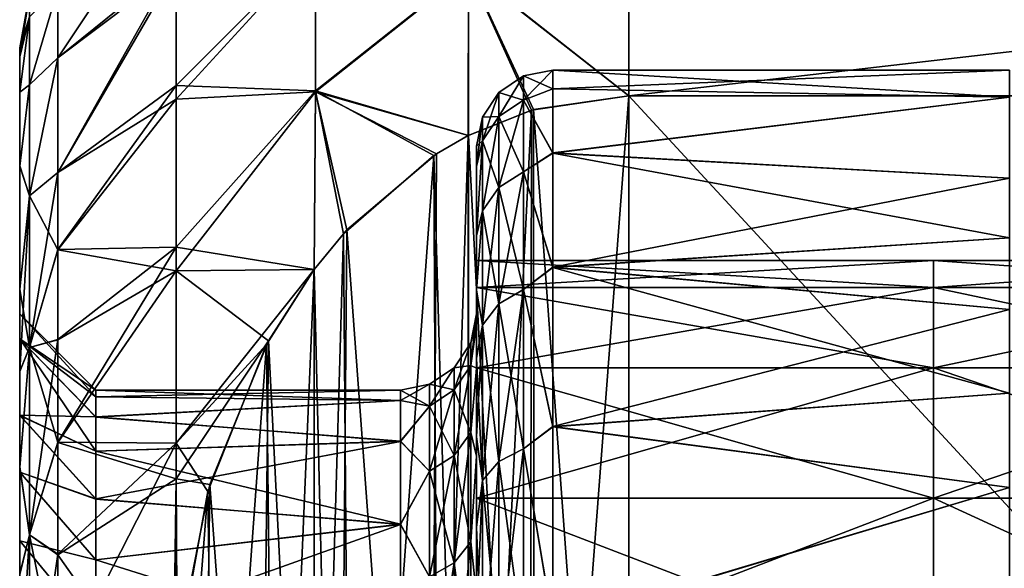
# Model space of a CAD drawing. Header units: metres. Extents: x -62 to 300, y -109 to 109.
# Tile 433 of 656: x -41.24 to -34.77, y 83.53 to 87.13. Entities that reach past the tile are written whole.
import ezdxf

# ---------------------------------------------------------------- set-up
doc = ezdxf.new("R2010")
doc.units = ezdxf.units.M
doc.layers.add('solid_500635', color=7, linetype='CONTINUOUS')

msp = doc.modelspace()

# ---------------------------------------------------------------- linework, layer by layer
at = {"layer": 'solid_500635'}
for points in [[(-40.211205, 88.045845, -4.612497), (-40.989399, 87.333046, -4.694943), (-40.989399, 86.88076, -3.182225)], [(-40.211205, 87.507469, -2.822659), (-40.211205, 88.045845, -4.612497), (-40.989399, 86.88076, -3.182225)], [(-39.297558, 87.615608, -1.726455), (-40.211205, 87.507469, -2.822659), (-40.211205, 86.698158, -1.137911)], [(-39.297558, 87.615608, -1.726455), (-40.211205, 86.698158, -1.137911), (-39.297558, 86.662933, -0.078746)], [(-39.297558, 87.608871, -12.626945), (-40.211205, 86.608192, -13.353989), (-40.211205, 87.467072, -11.619503)], [(-39.297558, 86.657768, -14.268207), (-40.211205, 86.608192, -13.353989), (-39.297558, 87.608871, -12.626945)], [(-39.297558, 87.615608, -1.726455), (-39.297558, 86.662933, -0.078746), (-38.291553, 87.459404, -0.722275)], [(-39.297558, 86.657768, -14.268207), (-39.297558, 87.608871, -12.626945), (-38.291553, 87.455765, -13.623435)], [(-38.291553, 87.455765, -13.623435), (-37.239399, 87.558327, -13.669705), (-37.239399, 86.630127, -15.062011)], [(-38.291553, 87.459404, -0.722275), (-37.239399, 86.630127, 0.722599), (-37.239399, 87.558327, -0.669705)], [(-29.239401, 86.630127, -15.062011), (-37.239399, 86.630127, -15.062011), (-37.239399, 87.558327, -13.669705)], [(-29.239401, 87.558327, -13.669705), (-29.239401, 86.630127, -15.062011), (-37.239399, 87.558327, -13.669705)], [(-29.239401, 87.558327, -0.669705), (-37.239399, 87.558327, -0.669705), (-37.239399, 86.630127, 0.722599)], [(-29.239401, 86.630127, 0.722599), (-29.239401, 87.558327, -0.669705), (-37.239399, 86.630127, 0.722599)], [(-40.211205, 87.507469, -2.822659), (-40.989399, 86.88076, -3.182225), (-40.989399, 86.128471, -1.579207)], [(-40.211205, 86.698158, -1.137911), (-40.211205, 87.507469, -2.822659), (-40.989399, 86.128471, -1.579207)], [(-40.989399, 86.12645, -12.763758), (-40.211205, 87.467072, -11.619503), (-40.211205, 86.608192, -13.353989)], [(-40.989399, 86.879631, -11.160194), (-40.989399, 87.332558, -9.64665), (-40.211205, 87.467072, -11.619503)], [(-40.989399, 86.12645, -12.763758), (-40.989399, 86.879631, -11.160194), (-40.211205, 87.467072, -11.619503)], [(-39.297558, 86.662933, -0.078746), (-38.292244, 86.370621, 0.872426), (-38.291553, 87.459404, -0.722275)], [(-39.297558, 86.657768, -14.268207), (-38.291553, 87.455765, -13.623435), (-38.293697, 86.370476, -15.211919)], [(-37.878365, 86.536827, -15.115875), (-38.293697, 86.370476, -15.211919), (-38.291553, 87.455765, -13.623435)], [(-38.291553, 87.459404, -0.722275), (-38.292244, 86.370621, 0.872426), (-37.865692, 86.540001, 0.774636)], [(-38.291553, 87.459404, -0.722275), (-37.865692, 86.540001, 0.774636), (-37.239399, 86.630127, 0.722599)], [(-37.878365, 86.536827, -15.115875), (-38.291553, 87.455765, -13.623435), (-37.239399, 86.630127, -15.062011)], [(-41.174816, 87.299301, -7.169705), (-41.239399, 86.945755, -7.169705), (-41.239399, 86.885826, -6.046304)], [(-41.174816, 87.149292, -8.980131), (-41.239399, 86.945755, -7.169705), (-41.174816, 87.299301, -7.169705)], [(-41.174816, 87.299301, -7.169705), (-41.239399, 86.885826, -6.046304), (-41.174816, 87.149292, -5.35928)], [(-41.174816, 86.703331, -3.598237), (-40.989399, 86.88076, -3.182225), (-40.989399, 87.333046, -4.694943)], [(-41.174816, 87.149292, -5.35928), (-41.174816, 86.703331, -3.598237), (-40.989399, 87.333046, -4.694943)], [(-41.174816, 86.703331, -10.741174), (-40.989399, 87.332558, -9.64665), (-40.989399, 86.879631, -11.160194)], [(-41.174816, 86.703331, -10.741174), (-41.174816, 87.149292, -8.980131), (-40.989399, 87.332558, -9.64665)], [(-41.174816, 87.149292, -8.980131), (-41.239399, 86.885704, -8.29424), (-41.239399, 86.945755, -7.169705)], [(-41.174816, 87.149292, -5.35928), (-41.239399, 86.885826, -6.046304), (-41.239399, 86.654694, -4.695687)], [(-41.174816, 87.149292, -5.35928), (-41.239399, 86.654694, -4.695687), (-41.174816, 86.703331, -3.598237)], [(-41.174816, 87.149292, -8.980131), (-41.239399, 86.654182, -9.645865), (-41.239399, 86.885704, -8.29424)], [(-41.174816, 86.703331, -10.741174), (-41.239399, 86.654182, -9.645865), (-41.174816, 87.149292, -8.980131)], [(-41.239399, 85.035027, -5.465703), (-41.239399, 86.885826, -6.046304), (-41.239399, 86.945755, -7.169705)], [(-41.239399, 85.199997, -7.169705), (-41.239399, 86.945755, -7.169705), (-41.239399, 86.885704, -8.29424)], [(-41.239399, 85.199997, -7.169705), (-41.239399, 85.035027, -5.465703), (-41.239399, 86.945755, -7.169705)], [(-41.239399, 85.035027, -5.465703), (-41.239399, 86.654694, -4.695687), (-41.239399, 86.885826, -6.046304)], [(-41.239399, 85.035141, -8.873151), (-41.239399, 86.885704, -8.29424), (-41.239399, 86.654182, -9.645865)], [(-41.239399, 85.035141, -8.873151), (-41.239399, 85.199997, -7.169705), (-41.239399, 86.885704, -8.29424)], [(-41.174816, 85.973602, -1.934615), (-40.989399, 86.128471, -1.579207), (-40.989399, 86.88076, -3.182225)], [(-41.174816, 86.703331, -3.598237), (-41.174816, 85.973602, -1.934615), (-40.989399, 86.88076, -3.182225)], [(-41.174816, 85.973602, -12.404796), (-40.989399, 86.879631, -11.160194), (-40.989399, 86.12645, -12.763758)], [(-41.174816, 85.973602, -12.404796), (-41.174816, 86.703331, -10.741174), (-40.989399, 86.879631, -11.160194)], [(-37.930744, 86.602997, -8.986403), (-37.739399, 86.677155, -8.771162), (-37.739399, 86.800003, -7.169705)], [(-37.930744, 86.76194, -7.169705), (-37.739399, 86.800003, -7.169705), (-37.739399, 86.676651, -5.564992)], [(-37.930744, 86.602997, -8.986403), (-37.739399, 86.800003, -7.169705), (-37.930744, 86.76194, -7.169705)], [(-37.739399, 86.800003, -7.169705), (-34.739399, 86.800003, -7.169705), (-34.739399, 86.62117, -5.240397)], [(-37.739399, 86.677155, -8.771162), (-34.739399, 86.62117, -9.099014), (-34.739399, 86.800003, -7.169705)], [(-37.739399, 86.677155, -8.771162), (-34.739399, 86.800003, -7.169705), (-37.739399, 86.800003, -7.169705)], [(-37.739399, 86.676651, -5.564992), (-37.739399, 86.800003, -7.169705), (-34.739399, 86.62117, -5.240397)], [(-41.174816, 86.703331, -3.598237), (-41.239399, 86.654694, -4.695687), (-41.239399, 86.170471, -3.180678)], [(-41.174816, 86.703331, -3.598237), (-41.239399, 86.170471, -3.180678), (-41.174816, 85.973602, -1.934615)], [(-41.174816, 86.703331, -10.741174), (-41.239399, 86.169289, -11.161655), (-41.239399, 86.654182, -9.645865)], [(-41.174816, 85.973602, -12.404796), (-41.239399, 86.169289, -11.161655), (-41.174816, 86.703331, -10.741174)], [(-40.211205, 86.698158, -1.137911), (-40.989399, 86.128471, -1.579207), (-40.989399, 85.622955, -0.771655)], [(-40.211205, 85.637474, 0.40102), (-40.211205, 86.698158, -1.137911), (-40.989399, 85.622955, -0.771655)], [(-39.297558, 86.662933, -0.078746), (-40.211205, 86.698158, -1.137911), (-40.211205, 85.637474, 0.40102)], [(-37.930744, 86.76194, -7.169705), (-37.930744, 86.602997, -5.353009), (-38.093094, 86.653412, -7.169705)], [(-38.093094, 86.496124, -8.967557), (-37.930744, 86.76194, -7.169705), (-38.093094, 86.653412, -7.169705)], [(-37.930744, 86.602997, -8.986403), (-37.930744, 86.76194, -7.169705), (-38.093094, 86.496124, -8.967557)], [(-37.930744, 86.76194, -7.169705), (-37.739399, 86.676651, -5.564992), (-37.930744, 86.602997, -5.353009)], [(-41.239399, 84.533623, -3.791248), (-41.239399, 86.170471, -3.180678), (-41.239399, 86.654694, -4.695687)], [(-41.239399, 85.035027, -5.465703), (-41.239399, 84.533623, -3.791248), (-41.239399, 86.654694, -4.695687)], [(-41.239399, 84.533981, -10.547294), (-41.239399, 86.654182, -9.645865), (-41.239399, 86.169289, -11.161655)], [(-41.239399, 84.533981, -10.547294), (-41.239399, 85.035141, -8.873151), (-41.239399, 86.654182, -9.645865)], [(-39.297558, 86.662933, -0.078746), (-40.211205, 85.637474, 0.40102), (-39.306458, 85.490639, 1.380482)], [(-39.297558, 86.657768, -14.268207), (-40.211205, 85.482086, -14.928155), (-40.211205, 86.608192, -13.353989)], [(-39.306164, 85.490822, -15.71979), (-40.211205, 85.482086, -14.928155), (-39.297558, 86.657768, -14.268207)], [(-39.297558, 86.662933, -0.078746), (-39.306458, 85.490639, 1.380482), (-39.113991, 85.725876, 1.244668)], [(-39.090576, 85.751701, -15.569168), (-39.306164, 85.490822, -15.71979), (-39.297558, 86.657768, -14.268207)], [(-39.297558, 86.662933, -0.078746), (-38.519966, 86.239326, 0.948226), (-38.292244, 86.370621, 0.872426)], [(-39.297558, 86.662933, -0.078746), (-39.113991, 85.725876, 1.244668), (-38.519966, 86.239326, 0.948226)], [(-39.297558, 86.657768, -14.268207), (-38.293697, 86.370476, -15.211919), (-38.502178, 86.250992, -15.280906)], [(-39.090576, 85.751701, -15.569168), (-39.297558, 86.657768, -14.268207), (-38.502178, 86.250992, -15.280906)], [(-38.093094, 86.653412, -7.169705), (-38.093094, 86.496124, -5.371854), (-38.201492, 86.490974, -7.169705)], [(-38.201492, 86.336151, -8.93935), (-38.093094, 86.653412, -7.169705), (-38.201492, 86.490974, -7.169705)], [(-38.093094, 86.496124, -8.967557), (-38.093094, 86.653412, -7.169705), (-38.201492, 86.336151, -8.93935)], [(-37.930744, 86.602997, -5.353009), (-38.093094, 86.496124, -5.371854), (-38.093094, 86.653412, -7.169705)], [(-37.930744, 86.602997, -8.986403), (-37.739399, 86.25676, -10.503309), (-37.739399, 86.677155, -8.771162)], [(-37.930744, 86.602997, -5.353009), (-37.739399, 86.676651, -5.564992), (-37.739399, 86.254997, -3.830834)], [(-37.739399, 86.677155, -8.771162), (-37.739399, 86.25676, -10.503309), (-34.739399, 86.62117, -9.099014)], [(-37.739399, 86.254997, -3.830834), (-37.739399, 86.676651, -5.564992), (-34.739399, 86.62117, -5.240397)], [(-40.989399, 85.620438, -13.57142), (-40.211205, 86.608192, -13.353989), (-40.211205, 85.482086, -14.928155)], [(-40.989399, 85.620438, -13.57142), (-40.989399, 86.12645, -12.763758), (-40.211205, 86.608192, -13.353989)], [(-37.930744, 86.602997, -5.353009), (-37.930744, 86.131004, -3.591511), (-38.093094, 86.496124, -5.371854)], [(-37.930744, 86.602997, -8.986403), (-38.093094, 86.496124, -8.967557), (-38.093094, 86.02903, -10.710782)], [(-37.930744, 86.131004, -10.7479), (-37.930744, 86.602997, -8.986403), (-38.093094, 86.02903, -10.710782)], [(-37.930744, 86.131004, -10.7479), (-37.739399, 86.25676, -10.503309), (-37.930744, 86.602997, -8.986403)], [(-37.930744, 86.602997, -5.353009), (-37.739399, 86.254997, -3.830834), (-37.930744, 86.131004, -3.591511)], [(-37.239399, 86.630127, -15.062011), (-37.239399, 77.969872, -20.06201), (-37.892181, 78.067444, -20.00568)], [(-37.878365, 86.536827, -15.115875), (-37.239399, 86.630127, -15.062011), (-37.892181, 78.067444, -20.00568)], [(-37.239399, 77.969872, 5.7226), (-37.239399, 86.630127, 0.722599), (-37.865692, 86.540001, 0.774636)], [(-37.739399, 86.254997, -3.830834), (-34.739399, 86.62117, -5.240397), (-34.739399, 86.090897, -3.376511)], [(-37.739399, 86.25676, -10.503309), (-34.739399, 86.090897, -10.9629), (-34.739399, 86.62117, -9.099014)], [(-29.239401, 86.630127, -15.062011), (-37.239399, 77.969872, -20.06201), (-37.239399, 86.630127, -15.062011)], [(-29.239401, 86.630127, -15.062011), (-29.239401, 77.969872, -20.06201), (-37.239399, 77.969872, -20.06201)], [(-29.239401, 77.969872, 5.7226), (-37.239399, 86.630127, 0.722599), (-37.239399, 77.969872, 5.7226)], [(-29.239401, 77.969872, 5.7226), (-29.239401, 86.630127, 0.722599), (-37.239399, 86.630127, 0.722599)], [(-37.878365, 86.536827, -15.115875), (-38.29311, 78.22966, -19.912024), (-38.293697, 86.370476, -15.211919)], [(-37.878365, 86.536827, -15.115875), (-37.892181, 78.067444, -20.00568), (-38.29311, 78.22966, -19.912024)], [(-37.859783, 78.057991, 5.671723), (-37.865692, 86.540001, 0.774636), (-38.292244, 86.370621, 0.872426)], [(-37.859783, 78.057991, 5.671723), (-37.239399, 77.969872, 5.7226), (-37.865692, 86.540001, 0.774636)], [(-38.201492, 86.490974, -7.169705), (-38.239399, 86.300003, -7.169705), (-38.239399, 86.166924, -8.789433)], [(-38.201492, 86.490974, -7.169705), (-38.201492, 86.336151, -5.400061), (-38.239399, 86.300003, -7.169705)], [(-38.201492, 86.336151, -8.93935), (-38.201492, 86.490974, -7.169705), (-38.239399, 86.166924, -8.789433)], [(-38.093094, 86.496124, -5.371854), (-38.201492, 86.336151, -5.400061), (-38.201492, 86.490974, -7.169705)], [(-38.093094, 86.496124, -5.371854), (-38.093094, 86.02903, -3.628629), (-38.201492, 86.336151, -5.400061)], [(-38.093094, 86.496124, -8.967557), (-38.201492, 86.336151, -8.93935), (-38.201492, 85.876389, -10.655225)], [(-38.093094, 86.02903, -10.710782), (-38.093094, 86.496124, -8.967557), (-38.201492, 85.876389, -10.655225)], [(-37.930744, 86.131004, -3.591511), (-38.093094, 86.02903, -3.628629), (-38.093094, 86.496124, -5.371854)], [(-38.293697, 86.370476, -15.211919), (-38.29311, 78.22966, -19.912024), (-38.548706, 78.379395, -19.825571)], [(-38.502178, 86.250992, -15.280906), (-38.293697, 86.370476, -15.211919), (-38.548706, 78.379395, -19.825571)], [(-38.29353, 78.229622, 5.572632), (-38.292244, 86.370621, 0.872426), (-38.519966, 86.239326, 0.948226)], [(-37.859783, 78.057991, 5.671723), (-38.292244, 86.370621, 0.872426), (-38.29353, 78.229622, 5.572632)], [(-38.201492, 86.336151, -5.400061), (-38.239399, 86.166397, -5.546779), (-38.239399, 86.300003, -7.169705)], [(-38.201492, 86.336151, -8.93935), (-38.239399, 86.166924, -8.789433), (-38.239399, 85.714165, -10.540721)], [(-38.201492, 85.876389, -10.655225), (-38.201492, 86.336151, -8.93935), (-38.239399, 85.714165, -10.540721)], [(-38.201492, 86.336151, -5.400061), (-38.239399, 85.712349, -3.793635), (-38.239399, 86.166397, -5.546779)], [(-38.201492, 86.336151, -5.400061), (-38.201492, 85.876389, -3.684186), (-38.239399, 85.712349, -3.793635)], [(-38.093094, 86.02903, -3.628629), (-38.201492, 85.876389, -3.684186), (-38.201492, 86.336151, -5.400061)], [(-39.090576, 85.751701, -15.569168), (-38.502178, 86.250992, -15.280906), (-38.548706, 78.379395, -19.825571)], [(-38.239399, 85.126465, -8.30692), (-38.239399, 86.166924, -8.789433), (-38.239399, 86.300003, -7.169705)], [(-38.239399, 85.199997, -7.169705), (-38.239399, 86.300003, -7.169705), (-38.239399, 86.166397, -5.546779)], [(-38.239399, 85.199997, -7.169705), (-38.239399, 85.126465, -8.30692), (-38.239399, 86.300003, -7.169705)], [(-37.930744, 86.131004, -10.7479), (-37.739399, 85.50721, -12.217215), (-37.739399, 86.25676, -10.503309)], [(-37.930744, 86.131004, -3.591511), (-37.739399, 86.254997, -3.830834), (-37.739399, 85.504173, -2.116673)], [(-37.739399, 86.25676, -10.503309), (-37.739399, 85.50721, -12.217215), (-34.739399, 86.090897, -10.9629)], [(-37.739399, 86.254997, -3.830834), (-34.739399, 86.090897, -3.376511), (-34.739399, 85.699051, -2.489233)], [(-37.739399, 85.504173, -2.116673), (-37.739399, 86.254997, -3.830834), (-34.739399, 85.699051, -2.489233)], [(-39.058777, 78.813866, 5.235319), (-38.519966, 86.239326, 0.948226), (-39.113991, 85.725876, 1.244668)], [(-39.058777, 78.813866, 5.235319), (-38.480049, 78.334991, 5.511799), (-38.519966, 86.239326, 0.948226)], [(-38.480049, 78.334991, 5.511799), (-38.29353, 78.229622, 5.572632), (-38.519966, 86.239326, 0.948226)], [(-41.239399, 83.709068, -2.238669), (-41.239399, 85.363052, -1.586302), (-41.239399, 86.170471, -3.180678)], [(-41.174816, 85.973602, -1.934615), (-41.239399, 86.170471, -3.180678), (-41.239399, 85.363052, -1.586302)], [(-41.239399, 84.160164, -2.995366), (-41.239399, 83.709068, -2.238669), (-41.239399, 86.170471, -3.180678)], [(-41.239399, 84.533623, -3.791248), (-41.239399, 84.160164, -2.995366), (-41.239399, 86.170471, -3.180678)], [(-41.239399, 84.160622, -11.343182), (-41.239399, 86.169289, -11.161655), (-41.239399, 85.360962, -12.756495)], [(-41.174816, 85.973602, -12.404796), (-41.239399, 85.360962, -12.756495), (-41.239399, 86.169289, -11.161655)], [(-41.239399, 84.160622, -11.343182), (-41.239399, 84.533981, -10.547294), (-41.239399, 86.169289, -11.161655)], [(-41.174816, 84.979996, -0.413793), (-40.989399, 85.622955, -0.771655), (-40.989399, 86.128471, -1.579207)], [(-41.174816, 85.973602, -1.934615), (-41.174816, 84.979996, -0.413793), (-40.989399, 86.128471, -1.579207)], [(-41.174816, 85.973602, -12.404796), (-40.989399, 86.12645, -12.763758), (-40.989399, 85.620438, -13.57142)], [(-38.239399, 84.842796, -9.667349), (-38.239399, 85.714165, -10.540721), (-38.239399, 86.166924, -8.789433)], [(-38.239399, 85.126465, -8.30692), (-38.239399, 84.842796, -9.667349), (-38.239399, 86.166924, -8.789433)], [(-38.239399, 84.843559, -4.674684), (-38.239399, 86.166397, -5.546779), (-38.239399, 85.712349, -3.793635)], [(-38.239399, 85.126656, -6.033962), (-38.239399, 85.199997, -7.169705), (-38.239399, 86.166397, -5.546779)], [(-38.239399, 84.843559, -4.674684), (-38.239399, 85.126656, -6.033962), (-38.239399, 86.166397, -5.546779)], [(-37.930744, 86.131004, -3.591511), (-37.930744, 85.360306, -1.938736), (-38.093094, 86.02903, -3.628629)], [(-37.930744, 86.131004, -10.7479), (-38.093094, 86.02903, -10.710782), (-38.093094, 85.266319, -12.346413)], [(-37.930744, 85.360306, -12.400675), (-37.930744, 86.131004, -10.7479), (-38.093094, 85.266319, -12.346413)], [(-37.930744, 85.360306, -12.400675), (-37.739399, 85.50721, -12.217215), (-37.930744, 86.131004, -10.7479)], [(-37.930744, 86.131004, -3.591511), (-37.739399, 85.504173, -2.116673), (-37.930744, 85.360306, -1.938736)], [(-37.739399, 85.50721, -12.217215), (-34.739399, 85.699051, -11.850178), (-34.739399, 86.090897, -10.9629)], [(-38.093094, 86.02903, -3.628629), (-38.093094, 85.266319, -1.992998), (-38.201492, 85.876389, -3.684186)], [(-38.093094, 86.02903, -10.710782), (-38.201492, 85.876389, -10.655225), (-38.201492, 85.125648, -12.265194)], [(-38.093094, 85.266319, -12.346413), (-38.093094, 86.02903, -10.710782), (-38.201492, 85.125648, -12.265194)], [(-37.930744, 85.360306, -1.938736), (-38.093094, 85.266319, -1.992998), (-38.093094, 86.02903, -3.628629)], [(-41.174816, 85.973602, -1.934615), (-41.239399, 85.363052, -1.586302), (-41.239399, 84.823799, -0.791494)], [(-41.174816, 85.973602, -1.934615), (-41.239399, 84.823799, -0.791494), (-41.174816, 84.979996, -0.413793)], [(-41.174816, 84.979996, -13.925618), (-41.239399, 85.360962, -12.756495), (-41.174816, 85.973602, -12.404796)], [(-41.174816, 84.979996, -13.925618), (-41.174816, 85.973602, -12.404796), (-40.989399, 85.620438, -13.57142)], [(-38.201492, 85.876389, -10.655225), (-38.239399, 85.714165, -10.540721), (-38.239399, 85.355949, -11.410006)], [(-38.201492, 85.125648, -12.265194), (-38.201492, 85.876389, -10.655225), (-38.239399, 85.355949, -11.410006)], [(-38.201492, 85.876389, -3.684186), (-38.239399, 85.353485, -2.924121), (-38.239399, 85.712349, -3.793635)], [(-38.201492, 85.876389, -3.684186), (-38.201492, 85.125648, -2.074217), (-38.239399, 85.353485, -2.924121)], [(-38.093094, 85.266319, -1.992998), (-38.201492, 85.125648, -2.074217), (-38.201492, 85.876389, -3.684186)], [(-39.090576, 85.751701, -15.569168), (-39.148808, 78.913826, -19.517019), (-39.306164, 85.490822, -15.71979)], [(-39.090576, 85.751701, -15.569168), (-38.548706, 78.379395, -19.825571), (-39.148808, 78.913826, -19.517019)], [(-39.306286, 79.109131, 5.064849), (-39.113991, 85.725876, 1.244668), (-39.306458, 85.490639, 1.380482)], [(-39.058777, 78.813866, 5.235319), (-39.113991, 85.725876, 1.244668), (-39.306286, 79.109131, 5.064849)], [(-38.239399, 84.264961, -11.140162), (-38.239399, 85.355949, -11.410006), (-38.239399, 85.714165, -10.540721)], [(-38.239399, 84.842796, -9.667349), (-38.239399, 84.264961, -11.140162), (-38.239399, 85.714165, -10.540721)], [(-38.239399, 84.266594, -3.202531), (-38.239399, 85.712349, -3.793635), (-38.239399, 85.353485, -2.924121)], [(-38.239399, 84.266594, -3.202531), (-38.239399, 84.843559, -4.674684), (-38.239399, 85.712349, -3.793635)], [(-37.739399, 85.504173, -2.116673), (-34.739399, 85.699051, -2.489233), (-34.739399, 85.22731, -1.642324)], [(-37.739399, 85.50721, -12.217215), (-34.739399, 85.22731, -12.697086), (-34.739399, 85.699051, -11.850178)], [(-41.174816, 84.979996, -0.413793), (-40.989399, 85.031944, 0.014008), (-40.989399, 85.622955, -0.771655)], [(-41.174816, 84.979996, -13.925618), (-40.989399, 85.620438, -13.57142), (-40.989399, 85.028969, -14.357033)], [(-40.211205, 85.637474, 0.40102), (-40.989399, 85.031944, 0.014008), (-40.989399, 84.358482, 0.762093)], [(-40.211205, 84.351051, 1.756929), (-40.211205, 85.637474, 0.40102), (-40.989399, 84.358482, 0.762093)], [(-40.211205, 85.637474, 0.40102), (-40.989399, 85.622955, -0.771655), (-40.989399, 85.031944, 0.014008)], [(-40.989399, 85.028969, -14.357033), (-40.989399, 85.620438, -13.57142), (-40.211205, 85.482086, -14.928155)], [(-39.306458, 85.490639, 1.380482), (-40.211205, 85.637474, 0.40102), (-40.211205, 84.351051, 1.756929)], [(-38.239399, 85.372131, -5.364645), (-35.239399, 85.372131, -5.364645), (-35.239399, 85.549889, -7.169705)], [(-38.239399, 85.549889, -7.169705), (-35.239399, 85.549889, -7.169705), (-35.239399, 85.372131, -8.974766)], [(-38.239399, 85.372131, -5.364645), (-35.239399, 85.549889, -7.169705), (-38.239399, 85.549889, -7.169705)], [(-38.239399, 85.549889, -7.169705), (-35.239399, 85.372131, -8.974766), (-38.239399, 85.372131, -8.974766)], [(-38.239399, 85.372131, -5.364645), (-38.239399, 85.549889, -7.169705), (-38.239399, 85.372131, -8.974766)], [(-35.239399, 85.372238, -5.365034), (-35.239399, 85.549988, -7.169705), (-35.239399, 85.372238, -8.974377)], [(-32.739399, 85.372238, -8.974377), (-35.239399, 85.372238, -8.974377), (-35.239399, 85.549988, -7.169705)], [(-32.739399, 85.549988, -7.169705), (-35.239399, 85.549988, -7.169705), (-35.239399, 85.372238, -5.365034)], [(-32.739399, 85.372238, -8.974377), (-35.239399, 85.549988, -7.169705), (-32.739399, 85.549988, -7.169705)], [(-32.739399, 85.549988, -7.169705), (-35.239399, 85.372238, -5.365034), (-32.739399, 85.372238, -5.365034)], [(-35.239399, 85.372131, -8.974766), (-35.239399, 85.549889, -7.169705), (-35.239399, 85.372131, -5.364645)], [(-40.989399, 84.355125, -15.104912), (-40.211205, 85.482086, -14.928155), (-40.211205, 84.117943, -16.301191)], [(-40.989399, 84.355125, -15.104912), (-40.989399, 85.028969, -14.357033), (-40.211205, 85.482086, -14.928155)], [(-39.604752, 85.023361, -15.989677), (-40.211205, 85.482086, -14.928155), (-39.306164, 85.490822, -15.71979)], [(-39.618217, 84.99881, 1.664439), (-39.306458, 85.490639, 1.380482), (-40.211205, 84.351051, 1.756929)], [(-39.604752, 85.023361, -15.989677), (-40.211205, 84.117943, -16.301191), (-40.211205, 85.482086, -14.928155)], [(-39.558632, 79.493881, 4.842714), (-39.306458, 85.490639, 1.380482), (-39.618217, 84.99881, 1.664439)], [(-39.604752, 85.023361, -15.989677), (-39.306164, 85.490822, -15.71979), (-39.305813, 79.108505, -19.404623)], [(-39.558632, 79.493881, 4.842714), (-39.306286, 79.109131, 5.064849), (-39.306458, 85.490639, 1.380482)], [(-39.306164, 85.490822, -15.71979), (-39.148808, 78.913826, -19.517019), (-39.305813, 79.108505, -19.404623)], [(-37.930744, 85.360306, -12.400675), (-37.739399, 84.461334, -13.775963), (-37.739399, 85.50721, -12.217215)], [(-37.930744, 85.360306, -1.938736), (-37.739399, 85.504173, -2.116673), (-37.739399, 84.457458, -0.558663)], [(-37.739399, 85.50721, -12.217215), (-37.739399, 84.461334, -13.775963), (-34.739399, 85.22731, -12.697086)], [(-37.739399, 85.504173, -2.116673), (-34.739399, 85.22731, -1.642324), (-34.739399, 84.679352, -0.842297)], [(-37.739399, 84.457458, -0.558663), (-37.739399, 85.504173, -2.116673), (-34.739399, 84.679352, -0.842297)], [(-41.239399, 82.60202, -0.885227), (-41.239399, 84.823799, -0.791494), (-41.239399, 85.363052, -1.586302)], [(-41.239399, 83.187904, -1.53364), (-41.239399, 82.60202, -0.885227), (-41.239399, 85.363052, -1.586302)], [(-41.239399, 83.709068, -2.238669), (-41.239399, 83.187904, -1.53364), (-41.239399, 85.363052, -1.586302)], [(-41.239399, 83.188446, -12.805111), (-41.239399, 85.360962, -12.756495), (-41.239399, 84.821228, -13.551348)], [(-41.174816, 84.979996, -13.925618), (-41.239399, 84.821228, -13.551348), (-41.239399, 85.360962, -12.756495)], [(-41.239399, 83.709587, -12.099969), (-41.239399, 84.160622, -11.343182), (-41.239399, 85.360962, -12.756495)], [(-41.239399, 83.188446, -12.805111), (-41.239399, 83.709587, -12.099969), (-41.239399, 85.360962, -12.756495)], [(-38.239399, 84.846031, -3.630283), (-35.239399, 84.846031, -3.630283), (-35.239399, 85.372131, -5.364645)], [(-38.239399, 84.846031, -3.630283), (-35.239399, 85.372131, -5.364645), (-38.239399, 85.372131, -5.364645)], [(-38.239399, 85.372131, -8.974766), (-35.239399, 85.372131, -8.974766), (-35.239399, 84.846031, -10.709128)], [(-38.239399, 85.372131, -8.974766), (-35.239399, 84.846031, -10.709128), (-38.239399, 84.846031, -10.709128)], [(-38.239399, 85.372131, -5.364645), (-38.239399, 85.372131, -8.974766), (-38.239399, 84.846031, -10.709128)], [(-38.239399, 84.846031, -3.630283), (-38.239399, 85.372131, -5.364645), (-38.239399, 84.846031, -10.709128)], [(-38.239399, 83.350456, -12.600257), (-38.239399, 84.911461, -12.253039), (-38.239399, 85.355949, -11.410006)], [(-38.201492, 85.125648, -12.265194), (-38.239399, 85.355949, -11.410006), (-38.239399, 84.911461, -12.253039)], [(-38.239399, 84.264961, -11.140162), (-38.239399, 83.350456, -12.600257), (-38.239399, 85.355949, -11.410006)], [(-38.239399, 84.266594, -3.202531), (-38.239399, 85.353485, -2.924121), (-38.239399, 84.908447, -2.081274)], [(-38.201492, 85.125648, -2.074217), (-38.239399, 84.908447, -2.081274), (-38.239399, 85.353485, -2.924121)], [(-37.930744, 85.360306, -1.938736), (-37.930744, 84.314308, -0.4449), (-38.093094, 85.266319, -1.992998)], [(-37.930744, 85.360306, -12.400675), (-38.093094, 85.266319, -12.346413), (-38.093094, 84.231178, -13.824752)], [(-37.930744, 84.314308, -13.89451), (-37.930744, 85.360306, -12.400675), (-38.093094, 84.231178, -13.824752)], [(-37.930744, 84.314308, -13.89451), (-37.739399, 84.461334, -13.775963), (-37.930744, 85.360306, -12.400675)], [(-37.930744, 85.360306, -1.938736), (-37.739399, 84.457458, -0.558663), (-37.930744, 84.314308, -0.4449)], [(-35.239399, 85.372238, -5.365034), (-35.239399, 85.372238, -8.974377), (-35.239399, 84.845848, -10.709611)], [(-32.739399, 84.845848, -10.709611), (-35.239399, 84.845848, -10.709611), (-35.239399, 85.372238, -8.974377)], [(-35.239399, 84.845848, -3.6298), (-35.239399, 85.372238, -5.365034), (-35.239399, 84.845848, -10.709611)], [(-32.739399, 84.845848, -10.709611), (-35.239399, 85.372238, -8.974377), (-32.739399, 85.372238, -8.974377)], [(-32.739399, 85.372238, -5.365034), (-35.239399, 85.372238, -5.365034), (-35.239399, 84.845848, -3.6298)], [(-32.739399, 85.372238, -5.365034), (-35.239399, 84.845848, -3.6298), (-32.739399, 84.845848, -3.6298)], [(-35.239399, 85.372131, -8.974766), (-35.239399, 85.372131, -5.364645), (-35.239399, 84.846031, -3.630283)], [(-35.239399, 84.846031, -10.709128), (-35.239399, 85.372131, -8.974766), (-35.239399, 84.846031, -3.630283)], [(-38.093094, 85.266319, -1.992998), (-38.093094, 84.231178, -0.514659), (-38.201492, 85.125648, -2.074217)], [(-38.093094, 85.266319, -12.346413), (-38.201492, 85.125648, -12.265194), (-38.201492, 84.106743, -13.72034)], [(-38.093094, 84.231178, -13.824752), (-38.093094, 85.266319, -12.346413), (-38.201492, 84.106743, -13.72034)], [(-37.930744, 84.314308, -0.4449), (-38.093094, 84.231178, -0.514659), (-38.093094, 85.266319, -1.992998)], [(-37.739399, 84.461334, -13.775963), (-34.739399, 84.679352, -13.497114), (-34.739399, 85.22731, -12.697086)], [(-40.739426, 84.656158, -6.312624), (-41.239399, 85.035027, -5.465703), (-41.239399, 85.199997, -7.169705)], [(-40.739399, 84.699997, -7.169705), (-41.239399, 85.199997, -7.169705), (-41.239399, 85.035141, -8.873151)], [(-40.739426, 84.656158, -6.312624), (-41.239399, 85.199997, -7.169705), (-40.739399, 84.699997, -7.169705)], [(-38.277309, 84.860733, -8.769984), (-38.239399, 85.126465, -8.30692), (-38.239399, 85.199997, -7.169705)], [(-38.277309, 85.009018, -7.169705), (-38.239399, 85.199997, -7.169705), (-38.239399, 85.126656, -6.033962)], [(-38.277309, 84.860733, -8.769984), (-38.239399, 85.199997, -7.169705), (-38.277309, 85.009018, -7.169705)], [(-38.277309, 84.860733, -5.569427), (-38.239399, 85.126656, -6.033962), (-38.239399, 84.843559, -4.674684)], [(-38.277309, 85.009018, -7.169705), (-38.239399, 85.126656, -6.033962), (-38.277309, 84.860733, -5.569427)], [(-38.277309, 84.860733, -8.769984), (-38.239399, 84.842796, -9.667349), (-38.239399, 85.126465, -8.30692)], [(-38.201492, 85.125648, -12.265194), (-38.239399, 84.911461, -12.253039), (-38.239399, 84.392075, -13.044716)], [(-38.201492, 84.106743, -13.72034), (-38.201492, 85.125648, -12.265194), (-38.239399, 84.392075, -13.044716)], [(-38.201492, 85.125648, -2.074217), (-38.201492, 84.106743, -0.619071), (-38.239399, 84.908447, -2.081274)], [(-38.093094, 84.231178, -0.514659), (-38.201492, 84.106743, -0.619071), (-38.201492, 85.125648, -2.074217)], [(-40.739414, 84.522964, -8.885195), (-41.239399, 85.035141, -8.873151), (-41.239399, 84.533981, -10.547294)], [(-40.739418, 84.656197, -8.02644), (-41.239399, 85.035141, -8.873151), (-40.739414, 84.522964, -8.885195)], [(-40.739399, 84.699997, -7.169705), (-41.239399, 85.035141, -8.873151), (-40.739418, 84.656197, -8.02644)], [(-40.739395, 84.298592, -4.604069), (-41.239399, 84.533623, -3.791248), (-41.239399, 85.035027, -5.465703)], [(-40.739418, 84.522827, -5.453586), (-41.239399, 85.035027, -5.465703), (-40.739426, 84.656158, -6.312624)], [(-40.739395, 84.298592, -4.604069), (-41.239399, 85.035027, -5.465703), (-40.739418, 84.522827, -5.453586)], [(-41.174816, 83.749626, 0.922746), (-40.989399, 84.358482, 0.762093), (-40.989399, 85.031944, 0.014008)], [(-41.174816, 84.979996, -0.413793), (-41.174816, 83.749626, 0.922746), (-40.989399, 85.031944, 0.014008)], [(-41.174816, 84.979996, -13.925618), (-40.989399, 85.028969, -14.357033), (-40.989399, 84.355125, -15.104912)], [(-39.990925, 84.080009, -16.534321), (-40.211205, 84.117943, -16.301191), (-39.604752, 85.023361, -15.989677)], [(-39.990925, 84.080009, -16.534321), (-39.604752, 85.023361, -15.989677), (-39.665943, 79.693253, -19.067019)], [(-39.604752, 85.023361, -15.989677), (-39.305813, 79.108505, -19.404623), (-39.665943, 79.693253, -19.067019)], [(-41.174816, 84.979996, -0.413793), (-41.239399, 84.823799, -0.791494), (-41.239399, 84.195229, -0.029581)], [(-41.174816, 84.979996, -0.413793), (-41.239399, 84.195229, -0.029581), (-41.174816, 83.749626, 0.922746)], [(-41.174816, 84.979996, -13.925618), (-41.239399, 84.192245, -14.313126), (-41.239399, 84.821228, -13.551348)], [(-41.174816, 83.749626, -15.262156), (-41.239399, 84.192245, -14.313126), (-41.174816, 84.979996, -13.925618)], [(-41.174816, 83.749626, -15.262156), (-41.174816, 84.979996, -13.925618), (-40.989399, 84.355125, -15.104912)], [(-40.004501, 84.034584, 2.221138), (-39.618217, 84.99881, 1.664439), (-40.211205, 84.351051, 1.756929)], [(-39.953926, 80.398895, 4.320203), (-39.618217, 84.99881, 1.664439), (-40.004501, 84.034584, 2.221138)], [(-39.953926, 80.398895, 4.320203), (-39.558632, 79.493881, 4.842714), (-39.618217, 84.99881, 1.664439)], [(-38.277309, 85.009018, -7.169705), (-38.277309, 84.860733, -5.569427), (-38.385708, 84.846588, -7.169705)], [(-38.385708, 84.701065, -8.740136), (-38.277309, 85.009018, -7.169705), (-38.385708, 84.846588, -7.169705)], [(-38.277309, 84.860733, -8.769984), (-38.277309, 85.009018, -7.169705), (-38.385708, 84.701065, -8.740136)], [(-38.239399, 83.350456, -12.600257), (-38.239399, 84.392075, -13.044716), (-38.239399, 84.911461, -12.253039)], [(-38.239399, 83.353065, -1.74255), (-38.239399, 84.908447, -2.081274), (-38.239399, 84.388634, -1.289958)], [(-38.201492, 84.106743, -0.619071), (-38.239399, 84.388634, -1.289958), (-38.239399, 84.908447, -2.081274)], [(-38.239399, 83.353065, -1.74255), (-38.239399, 84.266594, -3.202531), (-38.239399, 84.908447, -2.081274)], [(-41.239399, 81.254135, 0.223866), (-41.239399, 84.195229, -0.029581), (-41.239399, 84.823799, -0.791494)], [(-41.239399, 82.60202, -0.885227), (-41.239399, 81.254135, 0.223866), (-41.239399, 84.823799, -0.791494)], [(-38.385708, 84.846588, -7.169705), (-38.385708, 84.701065, -5.599275), (-38.548058, 84.73806, -7.169705)], [(-38.548058, 84.594383, -8.720195), (-38.385708, 84.846588, -7.169705), (-38.548058, 84.73806, -7.169705)], [(-38.385708, 84.701065, -8.740136), (-38.385708, 84.846588, -7.169705), (-38.548058, 84.594383, -8.720195)], [(-38.277309, 84.860733, -5.569427), (-38.385708, 84.701065, -5.599275), (-38.385708, 84.846588, -7.169705)], [(-38.277309, 84.860733, -5.569427), (-38.277309, 84.420921, -4.023644), (-38.385708, 84.701065, -5.599275)], [(-38.277309, 84.860733, -8.769984), (-38.385708, 84.701065, -8.740136), (-38.385708, 84.269455, -10.257089)], [(-38.277309, 84.420921, -10.315766), (-38.277309, 84.860733, -8.769984), (-38.385708, 84.269455, -10.257089)], [(-38.277309, 84.420921, -10.315766), (-38.239399, 84.842796, -9.667349), (-38.277309, 84.860733, -8.769984)], [(-38.277309, 84.860733, -5.569427), (-38.239399, 84.843559, -4.674684), (-38.277309, 84.420921, -4.023644)], [(-38.277309, 84.420921, -4.023644), (-38.239399, 84.843559, -4.674684), (-38.239399, 84.266594, -3.202531)], [(-38.277309, 84.420921, -10.315766), (-38.239399, 84.264961, -11.140162), (-38.239399, 84.842796, -9.667349)], [(-38.239399, 83.991096, -2.030871), (-35.239399, 83.991096, -2.030871), (-35.239399, 84.846031, -3.630283)], [(-38.239399, 83.991096, -2.030871), (-35.239399, 84.846031, -3.630283), (-38.239399, 84.846031, -3.630283)], [(-38.239399, 84.846031, -10.709128), (-35.239399, 84.846031, -10.709128), (-35.239399, 83.991096, -12.308539)], [(-38.239399, 84.846031, -10.709128), (-35.239399, 83.991096, -12.308539), (-38.239399, 83.991096, -12.308539)], [(-38.239399, 84.846031, -3.630283), (-38.239399, 84.846031, -10.709128), (-38.239399, 83.991096, -12.308539)], [(-38.239399, 83.991096, -2.030871), (-38.239399, 84.846031, -3.630283), (-38.239399, 83.991096, -12.308539)], [(-35.239399, 84.846031, -10.709128), (-35.239399, 84.846031, -3.630283), (-35.239399, 83.991096, -2.030871)], [(-35.239399, 83.991096, -12.308539), (-35.239399, 84.846031, -10.709128), (-35.239399, 83.991096, -2.030871)], [(-35.239399, 84.845848, -3.6298), (-35.239399, 84.845848, -10.709611), (-35.239399, 83.991127, -12.308682)], [(-32.739399, 83.991127, -12.308682), (-35.239399, 83.991127, -12.308682), (-35.239399, 84.845848, -10.709611)], [(-35.239399, 83.991127, -2.030729), (-35.239399, 84.845848, -3.6298), (-35.239399, 83.991127, -12.308682)], [(-32.739399, 83.991127, -12.308682), (-35.239399, 84.845848, -10.709611), (-32.739399, 84.845848, -10.709611)], [(-32.739399, 84.845848, -3.6298), (-35.239399, 84.845848, -3.6298), (-35.239399, 83.991127, -2.030729)], [(-32.739399, 84.845848, -3.6298), (-35.239399, 83.991127, -2.030729), (-32.739399, 83.991127, -2.030729)], [(-41.239399, 82.602577, -13.453622), (-41.239399, 84.821228, -13.551348), (-41.239399, 84.192245, -14.313126)], [(-41.239399, 82.602577, -13.453622), (-41.239399, 83.188446, -12.805111), (-41.239399, 84.821228, -13.551348)], [(-38.739399, 84.63131, -6.097669), (-40.739426, 84.656158, -6.312624), (-40.739399, 84.699997, -7.169705)], [(-38.739399, 84.699997, -7.169705), (-40.739399, 84.699997, -7.169705), (-40.739418, 84.656197, -8.02644)], [(-38.739399, 84.631134, -8.243135), (-38.739399, 84.699997, -7.169705), (-40.739418, 84.656197, -8.02644)], [(-38.739399, 84.63131, -6.097669), (-40.739399, 84.699997, -7.169705), (-38.739399, 84.699997, -7.169705)], [(-38.548058, 84.73806, -7.169705), (-38.739399, 84.699997, -7.169705), (-38.739399, 84.631134, -8.243135)], [(-38.548058, 84.73806, -7.169705), (-38.548058, 84.594383, -5.619216), (-38.739399, 84.699997, -7.169705)], [(-38.548058, 84.594383, -8.720195), (-38.548058, 84.73806, -7.169705), (-38.739399, 84.631134, -8.243135)], [(-38.548058, 84.594383, -5.619216), (-38.739399, 84.63131, -6.097669), (-38.739399, 84.699997, -7.169705)], [(-38.385708, 84.701065, -5.599275), (-38.548058, 84.594383, -5.619216), (-38.548058, 84.73806, -7.169705)], [(-38.385708, 84.701065, -5.599275), (-38.385708, 84.269455, -4.082323), (-38.548058, 84.594383, -5.619216)], [(-38.385708, 84.701065, -8.740136), (-38.548058, 84.594383, -8.720195), (-38.548058, 84.168259, -10.217884)], [(-38.385708, 84.269455, -10.257089), (-38.385708, 84.701065, -8.740136), (-38.548058, 84.168259, -10.217884)], [(-38.277309, 84.420921, -4.023644), (-38.385708, 84.269455, -4.082323), (-38.385708, 84.701065, -5.599275)], [(-38.739399, 84.63131, -6.097669), (-40.739418, 84.522827, -5.453586), (-40.739426, 84.656158, -6.312624)], [(-38.739399, 84.631134, -8.243135), (-40.739418, 84.656197, -8.02644), (-40.739414, 84.522964, -8.885195)], [(-38.739399, 84.63131, -6.097669), (-38.739399, 84.363274, -4.815205), (-40.739418, 84.522827, -5.453586)], [(-38.739399, 84.362541, -9.52669), (-38.739399, 84.631134, -8.243135), (-40.739414, 84.522964, -8.885195)], [(-38.548058, 84.594383, -5.619216), (-38.739399, 84.363274, -4.815205), (-38.739399, 84.63131, -6.097669)], [(-38.548058, 84.594383, -8.720195), (-38.739399, 84.631134, -8.243135), (-38.739399, 84.362541, -9.52669)], [(-37.739399, 84.457458, -0.558663), (-34.739399, 84.679352, -0.842297), (-34.739399, 84.059402, -0.095705)], [(-37.739399, 84.461334, -13.775963), (-34.739399, 84.059402, -14.243707), (-34.739399, 84.679352, -13.497114)], [(-38.548058, 84.168259, -10.217884), (-38.548058, 84.594383, -8.720195), (-38.739399, 84.362541, -9.52669)], [(-38.548058, 84.594383, -5.619216), (-38.548058, 84.168259, -4.121527), (-38.739399, 84.363274, -4.815205)], [(-38.385708, 84.269455, -4.082323), (-38.548058, 84.168259, -4.121527), (-38.548058, 84.594383, -5.619216)], [(-40.739403, 83.984856, -10.56131), (-41.239399, 84.533981, -10.547294), (-41.239399, 84.160622, -11.343182)], [(-40.739395, 84.298859, -9.734515), (-41.239399, 84.533981, -10.547294), (-40.739403, 83.984856, -10.56131)], [(-40.739414, 84.522964, -8.885195), (-41.239399, 84.533981, -10.547294), (-40.739395, 84.298859, -9.734515)], [(-40.739403, 83.984459, -3.777201), (-41.239399, 84.160164, -2.995366), (-41.239399, 84.533623, -3.791248)], [(-40.739403, 83.984459, -3.777201), (-41.239399, 84.533623, -3.791248), (-40.739395, 84.298592, -4.604069)], [(-38.739399, 84.363274, -4.815205), (-40.739395, 84.298592, -4.604069), (-40.739418, 84.522827, -5.453586)], [(-38.739399, 84.362541, -9.52669), (-40.739414, 84.522964, -8.885195), (-40.739395, 84.298859, -9.734515)], [(-37.930744, 84.314308, -13.89451), (-37.739399, 83.164703, -15.114885), (-37.739399, 84.461334, -13.775963)], [(-37.930744, 84.314308, -0.4449), (-37.739399, 84.457458, -0.558663), (-37.739399, 83.160095, 0.779452)], [(-37.739399, 84.461334, -13.775963), (-37.739399, 83.164703, -15.114885), (-34.739399, 84.059402, -14.243707)], [(-37.739399, 83.160095, 0.779452), (-37.739399, 84.457458, -0.558663), (-34.739399, 84.059402, -0.095705)], [(-38.277309, 84.420921, -4.023644), (-38.277309, 83.704559, -2.584996), (-38.385708, 84.269455, -4.082323)], [(-38.277309, 84.420921, -10.315766), (-38.385708, 84.269455, -10.257089), (-38.385708, 83.566452, -11.668903)], [(-38.277309, 83.704559, -11.754415), (-38.277309, 84.420921, -10.315766), (-38.385708, 83.566452, -11.668903)], [(-38.277309, 83.704559, -11.754415), (-38.239399, 84.264961, -11.140162), (-38.277309, 84.420921, -10.315766)], [(-38.277309, 84.420921, -4.023644), (-38.239399, 84.266594, -3.202531), (-38.277309, 83.704559, -2.584996)], [(-38.239399, 82.768738, -13.282178), (-38.239399, 83.802734, -13.781063), (-38.239399, 84.392075, -13.044716)], [(-38.201492, 84.106743, -13.72034), (-38.239399, 84.392075, -13.044716), (-38.239399, 83.802734, -13.781063)], [(-38.239399, 83.350456, -12.600257), (-38.239399, 82.768738, -13.282178), (-38.239399, 84.392075, -13.044716)], [(-38.239399, 82.771797, -1.060476), (-38.239399, 84.388634, -1.289958), (-38.239399, 83.798935, -0.55404)], [(-38.201492, 84.106743, -0.619071), (-38.239399, 83.798935, -0.55404), (-38.239399, 84.388634, -1.289958)], [(-38.239399, 82.771797, -1.060476), (-38.239399, 83.353065, -1.74255), (-38.239399, 84.388634, -1.289958)], [(-41.174816, 83.749626, 0.922746), (-40.989399, 83.622314, 1.446343), (-40.989399, 84.358482, 0.762093)], [(-41.174816, 83.749626, -15.262156), (-40.989399, 84.355125, -15.104912), (-40.989399, 83.618668, -15.78885)], [(-40.211205, 84.351051, 1.756929), (-40.989399, 84.358482, 0.762093), (-40.989399, 83.622314, 1.446343)], [(-40.989399, 83.618668, -15.78885), (-40.989399, 84.355125, -15.104912), (-40.211205, 84.117943, -16.301191)], [(-40.211205, 84.351051, 1.756929), (-40.989399, 83.622314, 1.446343), (-40.989399, 82.831146, 2.060499)], [(-40.214664, 82.871109, 2.892872), (-40.211205, 84.351051, 1.756929), (-40.989399, 82.831146, 2.060499)], [(-38.739399, 84.362541, -9.52669), (-40.739395, 84.298859, -9.734515), (-40.739403, 83.984856, -10.56131)], [(-38.739399, 83.817566, -10.917532), (-38.739399, 84.362541, -9.52669), (-40.739403, 83.984856, -10.56131)], [(-38.739399, 84.363274, -4.815205), (-38.739399, 83.819115, -3.424993), (-40.739395, 84.298592, -4.604069)], [(-40.004501, 84.034584, 2.221138), (-40.211205, 84.351051, 1.756929), (-40.214664, 82.871109, 2.892872)], [(-38.548058, 84.168259, -4.121527), (-38.739399, 83.819115, -3.424993), (-38.739399, 84.363274, -4.815205)], [(-38.548058, 84.168259, -10.217884), (-38.739399, 84.362541, -9.52669), (-38.739399, 83.817566, -10.917532)], [(-37.930744, 84.314308, -0.4449), (-37.930744, 83.024803, 0.844605), (-38.093094, 84.231178, -0.514659)], [(-37.930744, 84.314308, -13.89451), (-38.093094, 84.231178, -13.824752), (-38.093094, 82.955048, -15.100881)], [(-37.930744, 83.024803, -15.184016), (-37.930744, 84.314308, -13.89451), (-38.093094, 82.955048, -15.100881)], [(-37.930744, 83.024803, -15.184016), (-37.739399, 83.164703, -15.114885), (-37.930744, 84.314308, -13.89451)], [(-37.930744, 84.314308, -0.4449), (-37.739399, 83.160095, 0.779452), (-37.930744, 83.024803, 0.844605)], [(-38.739399, 83.819115, -3.424993), (-40.739403, 83.984459, -3.777201), (-40.739395, 84.298592, -4.604069)], [(-38.385708, 84.269455, -4.082323), (-38.385708, 83.566452, -2.670508), (-38.548058, 84.168259, -4.121527)], [(-38.385708, 84.269455, -10.257089), (-38.548058, 84.168259, -10.217884), (-38.548058, 83.474182, -11.611772)], [(-38.385708, 83.566452, -11.668903), (-38.385708, 84.269455, -10.257089), (-38.548058, 83.474182, -11.611772)], [(-38.277309, 83.704559, -2.584996), (-38.385708, 83.566452, -2.670508), (-38.385708, 84.269455, -4.082323)], [(-38.277309, 83.704559, -2.584996), (-38.239399, 84.266594, -3.202531), (-38.239399, 83.353065, -1.74255)], [(-38.277309, 83.704559, -11.754415), (-38.239399, 83.350456, -12.600257), (-38.239399, 84.264961, -11.140162)], [(-41.239399, 80.50473, 0.674327), (-41.239399, 83.493263, 0.677936), (-41.239399, 84.195229, -0.029581)], [(-41.174816, 83.749626, 0.922746), (-41.239399, 84.195229, -0.029581), (-41.239399, 83.493263, 0.677936)], [(-41.239399, 81.254135, 0.223866), (-41.239399, 80.50473, 0.674327), (-41.239399, 84.195229, -0.029581)], [(-41.239399, 81.254807, -14.562831), (-41.239399, 84.192245, -14.313126), (-41.239399, 83.48996, -15.020383)], [(-41.174816, 83.749626, -15.262156), (-41.239399, 83.48996, -15.020383), (-41.239399, 84.192245, -14.313126)], [(-41.239399, 81.254807, -14.562831), (-41.239399, 82.602577, -13.453622), (-41.239399, 84.192245, -14.313126)], [(-38.093094, 84.231178, -0.514659), (-38.093094, 82.955048, 0.76147), (-38.201492, 84.106743, -0.619071)], [(-38.093094, 84.231178, -13.824752), (-38.201492, 84.106743, -13.72034), (-38.201492, 82.850632, -14.976447)], [(-38.093094, 82.955048, -15.100881), (-38.093094, 84.231178, -13.824752), (-38.201492, 82.850632, -14.976447)], [(-37.930744, 83.024803, 0.844605), (-38.093094, 82.955048, 0.76147), (-38.093094, 84.231178, -0.514659)], [(-40.739399, 83.584839, -11.351938), (-41.239399, 84.160622, -11.343182), (-41.239399, 83.709587, -12.099969)], [(-40.739403, 83.984856, -10.56131), (-41.239399, 84.160622, -11.343182), (-40.739399, 83.584839, -11.351938)], [(-40.739399, 83.584351, -2.986613), (-41.239399, 83.709068, -2.238669), (-41.239399, 84.160164, -2.995366)], [(-40.739399, 83.584351, -2.986613), (-41.239399, 84.160164, -2.995366), (-40.739403, 83.984459, -3.777201)], [(-40.989399, 83.618668, -15.78885), (-40.211205, 84.117943, -16.301191), (-40.234863, 82.545685, -17.420166)], [(-40.204475, 82.983521, -17.167381), (-40.234863, 82.545685, -17.420166), (-40.211205, 84.117943, -16.301191)], [(-39.990925, 84.080009, -16.534321), (-40.204475, 82.983521, -17.167381), (-40.211205, 84.117943, -16.301191)], [(-38.548058, 83.474182, -11.611772), (-38.548058, 84.168259, -10.217884), (-38.739399, 83.817566, -10.917532)], [(-38.548058, 84.168259, -4.121527), (-38.548058, 83.474182, -2.727639), (-38.739399, 83.819115, -3.424993)], [(-38.385708, 83.566452, -2.670508), (-38.548058, 83.474182, -2.727639), (-38.548058, 84.168259, -4.121527)], [(-39.990925, 84.080009, -16.534321), (-40.037766, 80.687996, -18.492701), (-40.204475, 82.983521, -17.167381)], [(-39.990925, 84.080009, -16.534321), (-39.665943, 79.693253, -19.067019), (-40.037766, 80.687996, -18.492701)], [(-38.201492, 84.106743, -13.72034), (-38.239399, 83.802734, -13.781063), (-38.239399, 83.148178, -14.456866)], [(-38.201492, 82.850632, -14.976447), (-38.201492, 84.106743, -13.72034), (-38.239399, 83.148178, -14.456866)], [(-38.201492, 84.106743, -0.619071), (-38.201492, 82.850632, 0.637036), (-38.239399, 83.798935, -0.55404)], [(-38.093094, 82.955048, 0.76147), (-38.201492, 82.850632, 0.637036), (-38.201492, 84.106743, -0.619071)], [(-37.739399, 83.160095, 0.779452), (-34.739399, 84.059402, -0.095705), (-34.739399, 82.627823, 1.209294)], [(-37.739399, 83.164703, -15.114885), (-34.739399, 82.627823, -15.548705), (-34.739399, 84.059402, -14.243707)], [(-38.739399, 83.817566, -10.917532), (-40.739403, 83.984856, -10.56131), (-40.739399, 83.584839, -11.351938)], [(-38.739399, 83.819115, -3.424993), (-40.739399, 83.584351, -2.986613), (-40.739403, 83.984459, -3.777201)], [(-40.196461, 81.547409, 3.657108), (-40.004501, 84.034584, 2.221138), (-40.214664, 82.871109, 2.892872)], [(-39.953926, 80.398895, 4.320203), (-40.004501, 84.034584, 2.221138), (-40.196461, 81.547409, 3.657108)], [(-38.239399, 82.840355, -0.628668), (-35.239399, 82.840355, -0.628668), (-35.239399, 83.991096, -2.030871)], [(-38.239399, 82.840355, -0.628668), (-35.239399, 83.991096, -2.030871), (-38.239399, 83.991096, -2.030871)], [(-38.239399, 83.991096, -12.308539), (-35.239399, 83.991096, -12.308539), (-35.239399, 82.840355, -13.710743)], [(-38.239399, 83.991096, -12.308539), (-35.239399, 82.840355, -13.710743), (-38.239399, 82.840355, -13.710743)], [(-38.239399, 83.991096, -2.030871), (-38.239399, 83.991096, -12.308539), (-38.239399, 82.840355, -13.710743)], [(-38.239399, 83.400002, -7.169705), (-38.239399, 83.991096, -2.030871), (-38.239399, 82.840355, -13.710743)], [(-38.239399, 83.221931, -5.589985), (-38.239399, 82.840355, -0.628668), (-38.239399, 83.991096, -2.030871)], [(-38.239399, 83.400002, -7.169705), (-38.239399, 83.221931, -5.589985), (-38.239399, 83.991096, -2.030871)], [(-35.239399, 83.991127, -2.030729), (-35.239399, 83.991127, -12.308682), (-35.239399, 82.840805, -13.710363)], [(-32.739399, 82.840805, -13.710363), (-35.239399, 82.840805, -13.710363), (-35.239399, 83.991127, -12.308682)], [(-35.239399, 82.840805, -0.629047), (-35.239399, 83.991127, -2.030729), (-35.239399, 82.840805, -13.710363)], [(-32.739399, 82.840805, -13.710363), (-35.239399, 83.991127, -12.308682), (-32.739399, 83.991127, -12.308682)], [(-32.739399, 83.991127, -2.030729), (-35.239399, 83.991127, -2.030729), (-35.239399, 82.840805, -0.629047)], [(-32.739399, 83.991127, -2.030729), (-35.239399, 82.840805, -0.629047), (-32.739399, 82.840805, -0.629047)], [(-35.239399, 83.991096, -12.308539), (-35.239399, 83.991096, -2.030871), (-35.239399, 82.840355, -0.628668)], [(-35.239399, 82.840355, -13.710743), (-35.239399, 83.991096, -12.308539), (-35.239399, 82.840355, -0.628668)], [(-38.739399, 83.819115, -3.424993), (-38.739399, 82.957108, -2.04692), (-40.739399, 83.584351, -2.986613)], [(-38.739399, 83.817566, -10.917532), (-40.739399, 83.584839, -11.351938), (-40.739399, 83.10437, -12.095205)], [(-38.739399, 82.95462, -12.295716), (-38.739399, 83.817566, -10.917532), (-40.739399, 83.10437, -12.095205)], [(-38.548058, 83.474182, -2.727639), (-38.739399, 82.957108, -2.04692), (-38.739399, 83.819115, -3.424993)], [(-38.548058, 83.474182, -11.611772), (-38.739399, 83.817566, -10.917532), (-38.739399, 82.95462, -12.295716)], [(-38.239399, 82.110931, -13.910561), (-38.239399, 83.148178, -14.456866), (-38.239399, 83.802734, -13.781063)], [(-38.239399, 82.768738, -13.282178), (-38.239399, 82.110931, -13.910561), (-38.239399, 83.802734, -13.781063)], [(-38.239399, 82.114365, -0.431806), (-38.239399, 83.798935, -0.55404), (-38.239399, 83.14402, 0.121363)], [(-38.201492, 82.850632, 0.637036), (-38.239399, 83.14402, 0.121363), (-38.239399, 83.798935, -0.55404)], [(-38.239399, 82.114365, -0.431806), (-38.239399, 82.771797, -1.060476), (-38.239399, 83.798935, -0.55404)], [(-41.174816, 83.749626, 0.922746), (-41.239399, 83.493263, 0.677936), (-41.239399, 82.728271, 1.315974)], [(-41.174816, 83.749626, 0.922746), (-41.239399, 82.728271, 1.315974), (-41.174816, 82.316048, 2.038544)], [(-41.174816, 82.316048, -16.377954), (-41.239399, 83.48996, -15.020383), (-41.174816, 83.749626, -15.262156)], [(-41.174816, 83.749626, -15.262156), (-40.989399, 83.618668, -15.78885), (-40.989399, 82.827278, -16.402643)], [(-41.174816, 82.316048, -16.377954), (-41.174816, 83.749626, -15.262156), (-40.989399, 82.827278, -16.402643)], [(-41.174816, 83.749626, 0.922746), (-41.174816, 82.316048, 2.038544), (-40.989399, 83.622314, 1.446343)], [(-40.739399, 83.10437, -12.095205), (-41.239399, 83.709587, -12.099969), (-41.239399, 83.188446, -12.805111)], [(-40.739399, 83.584839, -11.351938), (-41.239399, 83.709587, -12.099969), (-40.739399, 83.10437, -12.095205)], [(-40.739395, 83.103821, -2.243452), (-41.239399, 83.187904, -1.53364), (-41.239399, 83.709068, -2.238669)], [(-40.739395, 83.103821, -2.243452), (-41.239399, 83.709068, -2.238669), (-40.739399, 83.584351, -2.986613)], [(-38.277309, 83.704559, -2.584996), (-38.277309, 82.736046, -1.302476), (-38.385708, 83.566452, -2.670508)], [(-38.277309, 83.704559, -11.754415), (-38.385708, 83.566452, -11.668903), (-38.385708, 82.616005, -12.927503)], [(-38.277309, 82.736046, -13.036935), (-38.277309, 83.704559, -11.754415), (-38.385708, 82.616005, -12.927503)], [(-38.277309, 82.736046, -13.036935), (-38.239399, 83.350456, -12.600257), (-38.277309, 83.704559, -11.754415)], [(-38.277309, 83.704559, -2.584996), (-38.239399, 83.353065, -1.74255), (-38.277309, 82.736046, -1.302476)], [(-41.174816, 82.316048, 2.038544), (-40.989399, 82.831146, 2.060499), (-40.989399, 83.622314, 1.446343)], [(-40.989399, 82.827278, -16.402643), (-40.989399, 83.618668, -15.78885), (-40.234863, 82.545685, -17.420166)], [(-38.739399, 82.957108, -2.04692), (-40.739395, 83.103821, -2.243452), (-40.739399, 83.584351, -2.986613)], [(-38.385708, 83.566452, -2.670508), (-38.385708, 82.616005, -1.411908), (-38.548058, 83.474182, -2.727639)], [(-38.385708, 83.566452, -11.668903), (-38.548058, 83.474182, -11.611772), (-38.548058, 82.535805, -12.85439)], [(-38.385708, 82.616005, -12.927503), (-38.385708, 83.566452, -11.668903), (-38.548058, 82.535805, -12.85439)], [(-38.277309, 82.736046, -1.302476), (-38.385708, 82.616005, -1.411908), (-38.385708, 83.566452, -2.670508)]]:
    msp.add_3dface(points, dxfattribs=at)

doc.saveas('drawing.dxf')
